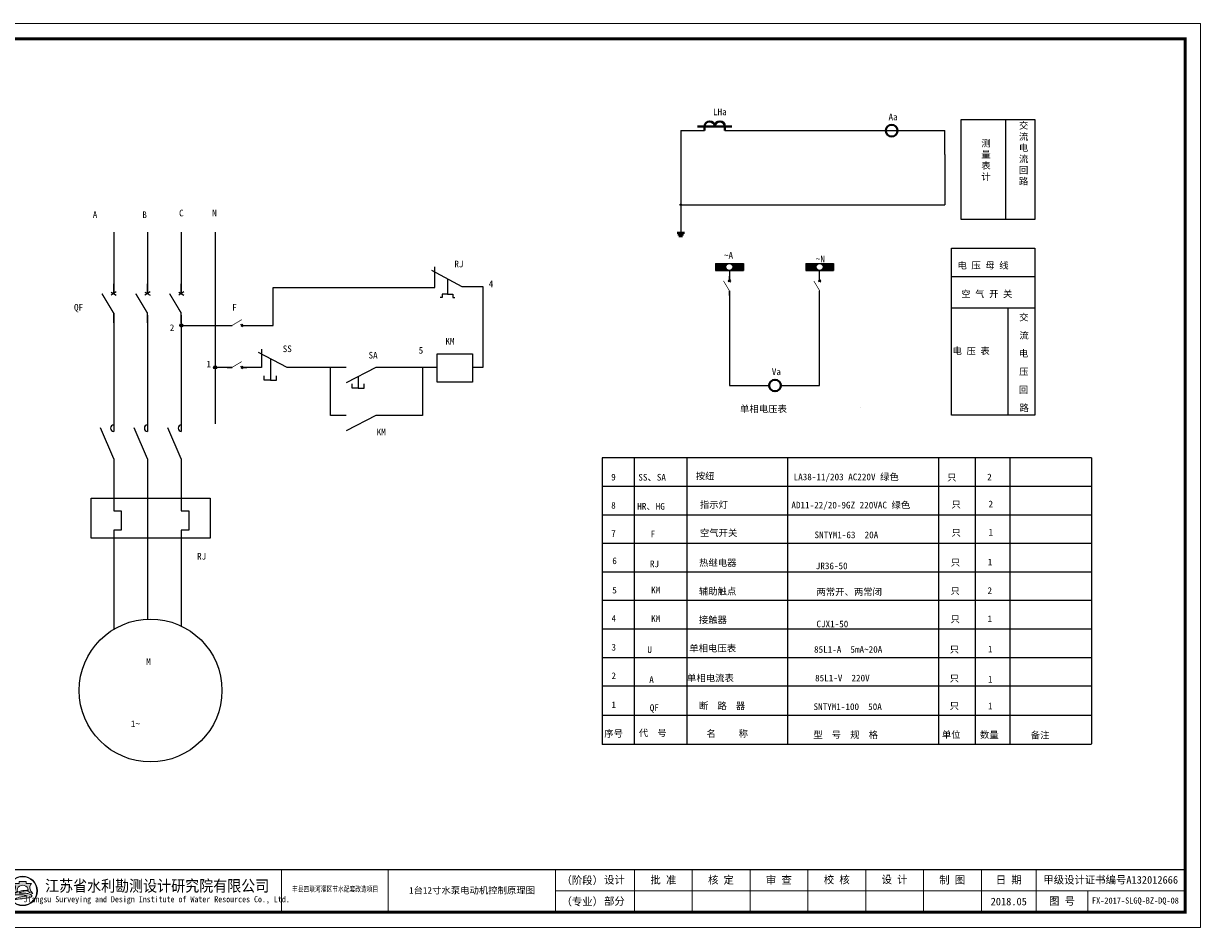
# Model space of a CAD drawing. Extents: x -27255 to 1448651, y 31034 to 8081248.
# Tile 436 of 580: x 585582 to 585969, y 3866559 to 3866856. Entities that reach past the tile are written whole.
import ezdxf
from ezdxf.enums import TextEntityAlignment as Align

# ---------------------------------------------------------------- set-up
doc = ezdxf.new("R2010")
doc.units = 0
doc.layers.get('0').update_dxf_attribs({"linetype": 'CONTINUOUS'})
for name, color, linetype, lineweight in [('0.13文字', 3, 'CONTINUOUS', 13), ('图框', 7, 'CONTINUOUS', 20), ('轮廓线', 1, 'CONTINUOUS', 30)]:
    doc.layers.add(name, color=color, linetype=linetype, lineweight=lineweight)
doc.layers.add('DQ', color=3, linetype='CONTINUOUS')
doc.styles.add('-仿宋_GB2312', font='FangSong_GB2312.ttf')
doc.styles.add('LYJFS', font='times.ttf', dxfattribs={"width": 0.7})
doc.styles.add('仿宋', font='FangSong_GB2312.ttf', dxfattribs={"width": 0.7})
doc.styles.add('宋体', font='FangSong_GB2312.ttf')

# ---------------------------------------------------------------- blocks, each defined once
blk = doc.blocks.new('SYMB2_M_PWF59')
for p, q in [((2.062783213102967, 0.6563054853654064), (2.937216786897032, -0.6563054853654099)), ((2.142277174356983, -0.6563054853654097), (2.921317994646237, 0.6563054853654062))]:
    blk.add_line(p, q)
at = {"color": 7}
for p, q in [((2.5, -1.8e-15), (0, -1.2e-15)), ((10, -3.7e-15), (7.5, -3.1e-15))]:
    blk.add_line(p, q, dxfattribs=at)
at = {"const_width": 0.35}
blk.add_lwpolyline([(7.5, -3.1e-15), (2.5, -3.000000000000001)], dxfattribs=at)
blk = doc.blocks.new('d4trtg')
h = blk.add_hatch(color=152)
h.dxf.hatch_style = 1
h.paths.add_polyline_path([(654246.3193193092, 3899725.409078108, 1), (654149.4769673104, 3899725.409078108, 1)])
h.paths.add_polyline_path([(654244.689577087, 3899725.409078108, 1), (654151.1067095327, 3899725.409078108, 1)], flags=16)
h = blk.add_hatch(color=152)
h.dxf.hatch_style = 1
edge = h.paths.add_edge_path()
edge.add_arc((654216.7300615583, 3899701.144012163), 14.62686968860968, 43.31770961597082, 70.37003522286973)
edge.add_arc((654202.9245894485, 3899662.43781051), 55.72140833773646, 70.37003522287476, 84.52854590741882)
edge.add_arc((654197.052297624, 3899601.131590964), 117.3082280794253, 84.5285459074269, 95.17746754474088)
edge.add_arc((654198.4691254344, 3899704.113250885), 18.32576248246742, 111.7965680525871, 130.9174013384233, ccw=False)
edge.add_arc((654217.4394684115, 3899656.675769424), 69.41576698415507, 98.84274785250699, 111.79656805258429, ccw=False)
edge.add_arc((654228.1102754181, 3899588.085080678), 138.8315339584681, 95.21036804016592, 98.84274785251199, ccw=False)
edge.add_ellipse((654197.8981433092, 3899728.334977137), major_axis=(-17.7501498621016, 0), ratio=0.8776980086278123, start_angle=172.6538623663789, end_angle=176.9129867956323)
edge.add_arc((654213.8325542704, 3899624.955280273), 102.5563365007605, 88.99992913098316, 98.52267106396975)
edge.add_arc((654209.8965974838, 3899651.220285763), 75.99805588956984, 98.5226710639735, 116.8491039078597)
edge.add_arc((654181.1331357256, 3899708.041207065), 12.31168505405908, 116.8491039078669, 139.2900683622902)
edge.add_arc((654173.2830714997, 3899714.795695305), 1.955690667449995, 139.2900683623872, 263.050638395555)
edge.add_arc((654175.1158058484, 3899729.831970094), 17.10324739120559, 263.0506383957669, 272.136251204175)
edge.add_arc((654186.8001782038, 3899416.594006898), 296.3525647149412, 88.46268833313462, 92.13625120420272, ccw=False)
edge.add_arc((654193.3818121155, 3899661.833379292), 51.02489061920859, 68.07113774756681, 88.46268833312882, ccw=False)
edge.add_arc((654234.506227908, 3899496.08092722), 214.2253735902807, 95.91294384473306, 98.79521578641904)
edge.add_arc((654220.8241236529, 3899584.51078353), 124.7433113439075, 98.79521578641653, 117.8496747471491)
edge.add_arc((654806.2087627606, 3897318.850026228), 2461.597634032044, 104.7703900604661, 105.15790668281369, ccw=False)
edge.add_line((654178.6340996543, 3899699.104834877), (654170.5934602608, 3899695.844113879))
edge.add_arc((654384.3496151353, 3898723.49134639), 995.5709910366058, 100.90627282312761, 102.39834375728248, ccw=False)
edge.add_line((654195.9846486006, 3899701.080338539), (654189.8745459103, 3899699.193213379))
edge.add_arc((654166.7652083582, 3899985.305806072), 287.044347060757, 274.6177604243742, 279.6944367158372)
edge.add_arc((654207.3949546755, 3899747.472955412), 45.76599921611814, 279.694436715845, 287.6119267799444)
edge.add_arc((654216.243616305, 3899719.598572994), 16.52082853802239, 287.6119267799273, 311.5140981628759)
edge.add_arc((654225.3686800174, 3899709.289677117), 2.753471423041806, 311.5140981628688, 403.3177096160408)
edge = h.paths.add_edge_path()
edge.add_arc((654242.1391779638, 3899736.786777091), 20.67819482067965, 138.9741968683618, 204.1180883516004, ccw=False)
edge.add_line((654226.5392573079, 3899750.359920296), (654209.5567490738, 3899750.359920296))
edge.add_line((654209.5567490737, 3899750.359920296), (654209.5567490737, 3899756.23053299))
edge.add_line((654209.5567490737, 3899756.23053299), (654186.2395375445, 3899756.23053299))
edge.add_line((654186.2395375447, 3899756.23053299), (654186.2395375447, 3899750.359920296))
edge.add_line((654186.2395375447, 3899750.359920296), (654169.2570293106, 3899750.359920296))
edge.add_arc((654153.6571086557, 3899736.786777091), 20.67819482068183, -24.118088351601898, 41.0258031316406, ccw=False)
edge.add_arc((654138.2813983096, 3899743.670490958), 37.52449961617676, 314.34412131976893, 335.8819116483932, ccw=False)
edge.add_arc((654157.8406418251, 3899747.198545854), 31.08765203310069, 282.3877277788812, 290.1465811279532)
edge.add_arc((654127.1774852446, 3899830.778947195), 120.1152469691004, 290.1465811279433, 296.6495194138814)
edge.add_ellipse((654197.8981433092, 3899728.334977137), major_axis=(-17.7501498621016, 0), ratio=0.8776980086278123, start_angle=176.9129867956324, end_angle=378.37473811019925, ccw=False)
edge.add_ellipse((654197.8981433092, 3899728.334977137), major_axis=(-17.7501498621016, 0), ratio=0.8776980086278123, start_angle=172.653862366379, end_angle=176.9129867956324, ccw=False)
edge.add_ellipse((654197.8981433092, 3899728.334977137), major_axis=(-17.7501498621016, 0), ratio=0.8776980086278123, start_angle=161.6252618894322, end_angle=172.653862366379, ccw=False)
edge.add_arc((654268.6188013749, 3899830.778947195), 120.1152469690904, 243.3504805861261, 249.853418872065)
edge.add_arc((654237.9556447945, 3899747.198545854), 31.08765203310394, 249.8534188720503, 257.61227222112)
edge.add_arc((654257.5148883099, 3899743.670490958), 37.52449961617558, 204.1180883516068, 225.6558786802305, ccw=False)
at = {"lineweight": 0}
for p, q in [((653868.4004973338, 3899605.327936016), (653868.4004973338, 3902577.336202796)), ((653868.4004973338, 3902577.336202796), (658071.2404705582, 3902577.336202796)), ((658071.2404705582, 3902577.336202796), (658071.2404705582, 3899605.327936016)), ((658021.2066613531, 3899725.409078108), (655949.806960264, 3899725.409078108)), ((658071.2404705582, 3899605.327936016), (653868.4004973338, 3899605.327936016))]:
    blk.add_line(p, q, dxfattribs=at)
for p, q in [((654118.5695433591, 3902527.302393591), (653938.4478302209, 3902527.302393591)), ((653938.4478302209, 3902527.302393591), (653938.4478302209, 3901506.612685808)), ((653998.488401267, 3902527.302393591), (653998.488401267, 3901506.612685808)), ((654058.528972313, 3902527.302393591), (654058.528972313, 3901506.612685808)), ((654118.5695433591, 3902357.187442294), (653938.4478302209, 3902357.187442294)), ((654118.5695433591, 3902187.072490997), (653938.4478302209, 3902187.072490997)), ((654118.5695433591, 3902016.9575397), (653938.4478302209, 3902016.9575397)), ((654118.5695433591, 3901846.842588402), (653938.4478302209, 3901846.842588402)), ((654118.5695433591, 3901676.727637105), (653938.4478302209, 3901676.727637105)), ((654118.5695433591, 3901506.612685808), (653938.4478302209, 3901506.612685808)), ((655049.1983945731, 3899795.456410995), (655049.1983945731, 3899655.361745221)), ((655399.4350590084, 3899795.456410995), (655399.4350590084, 3899655.361745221)), ((655949.806960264, 3899795.456410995), (655949.806960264, 3899655.361745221)), ((656209.9827681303, 3899795.456410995), (656209.9827681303, 3899655.361745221)), ((656400.1112431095, 3899795.456410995), (656400.1112431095, 3899655.361745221)), ((656590.2397180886, 3899795.456410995), (656590.2397180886, 3899655.361745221)), ((656780.3681930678, 3899795.456410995), (656780.3681930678, 3899655.361745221)), ((656970.496668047, 3899795.456410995), (656970.496668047, 3899655.361745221)), ((657160.6251430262, 3899795.456410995), (657160.6251430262, 3899655.361745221)), ((657350.7536180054, 3899795.456410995), (657350.7536180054, 3899655.361745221)), ((657530.8753311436, 3899795.456410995), (657530.8753311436, 3899655.361745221)), ((657700.9902824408, 3899725.409078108), (657700.9902824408, 3899655.361745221))]:
    blk.add_line(p, q)
at = {"lineweight": 0, "const_width": 10.0067618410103}
blk.add_lwpolyline([(654118.5695433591, 3902527.302393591), (658021.2066613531, 3902527.302393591), (658021.2066613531, 3899655.361745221), (654118.5695433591, 3899655.361745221)], close=True, dxfattribs=at)
at = {"lineweight": 0, "const_width": 4.002704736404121}
blk.add_lwpolyline([(658021.2066613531, 3899795.456410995), (654118.5695433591, 3899795.456410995)], dxfattribs=at)
at = {"color": 152}
for points in [[(654181.0529832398, 3899723.423913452, -0.02838203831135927), (654168.5479460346, 3899718.013005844, -0.03386732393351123), (654164.5097554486, 3899716.834668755, 0.09425397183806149), (654172.5302050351, 3899728.337281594, 0.2921547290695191), (654169.2570293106, 3899750.359920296), (654186.2395375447, 3899750.359920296), (654186.2395375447, 3899756.23053299), (654209.5567490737, 3899756.23053299), (654209.5567490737, 3899750.359920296), (654226.5392573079, 3899750.359920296, 0.29215472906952), (654223.2660815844, 3899728.337281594, 0.09425397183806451), (654231.2865311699, 3899716.834668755, -0.03386732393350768), (654227.2483405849, 3899718.013005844, -0.02838203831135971), (654214.7433033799, 3899723.423913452)], [(654215.6225359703, 3899727.495994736, 0.04157472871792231), (654198.6336295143, 3899726.379117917, 0.08013502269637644), (654175.5726574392, 3899719.025681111, 0.09823132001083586), (654171.8006163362, 3899716.071255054, 0.599439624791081), (654173.0464484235, 3899712.85437217, 0.03966424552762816), (654175.7533461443, 3899712.7406093, -0.01603031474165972), (654194.7507043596, 3899712.839904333, -0.08921046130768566), (654212.4373190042, 3899709.166529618, 0.01257694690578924), (654201.7504573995, 3899707.787257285, 0.08333285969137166), (654162.549863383, 3899694.805861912, -0.001690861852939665), (654178.6340996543, 3899699.104834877), (654170.5934602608, 3899695.844113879, -0.006510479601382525), (654195.9846486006, 3899701.080338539), (654189.8745459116, 3899699.193213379, 0.02215480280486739), (654215.101659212, 3899702.360502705, 0.03456031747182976), (654221.242295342, 3899703.852113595, 0.1046726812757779), (654227.1936927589, 3899707.227897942, 0.4234638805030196), (654227.3719977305, 3899711.178677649, 0.1185893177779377), (654221.6438736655, 3899714.920795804, 0.06185687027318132), (654208.2376153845, 3899717.905342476, 0.04649815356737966), (654186.4662944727, 3899717.961197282, -0.08362449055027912), (654191.6645458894, 3899721.128869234, -0.05658197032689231), (654206.7686614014, 3899725.266458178, -0.01585057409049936), (654215.5025964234, 3899726.342960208)]]:
    blk.add_lwpolyline(points, format="xyb", dxfattribs=at)
for radius in [48.42117599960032, 46.79143377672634]:
    blk.add_circle((654197.8981433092, 3899725.409078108), radius, dxfattribs=at)
blk.add_arc((654217.4394684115, 3899656.675769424), 69.41576698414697, 98.8427478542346, 111.796568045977, dxfattribs=at)
for start_param, end_param in [(2.820892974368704, 6.603884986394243), (3.013378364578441, 3.087714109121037)]:
    blk.add_ellipse((654197.8981433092, 3899728.334977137), major_axis=(-17.7501498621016, 0), ratio=0.8776980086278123, start_param=start_param, end_param=end_param, dxfattribs=at)
at = {"style": '宋体'}
for s, height, width, p in [('江苏省水利勘测设计研究院有限公司', 37.52535690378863, 0.9, (654640.1952124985, 3899742.929376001)), ('丰县四联河灌区节水配套改造项目', 18.01217131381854, 0.75, (655225.535190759, 3899732.299860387)), ('Jiangsu Surveying and Design Institute of Water Resources Co., Ltd.', 20.0135236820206, 0.8, (654638.4727689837, 3899695.522921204))]:
    blk.add_text(s, height=height, dxfattribs=dict(at, width=width)).set_placement(p, align=Align.MIDDLE)
at = {"style": 'LYJFS'}
for s, p in [('（阶段）', (656038.2059940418, 3899760.432744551)), ('（专业）', (656038.2059940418, 3899690.385411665))]:
    blk.add_text(s, height=25.01690460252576, dxfattribs=at).set_placement(p, align=Align.MIDDLE_CENTER)
at = {"style": '仿宋'}
blk.add_text('2018.05', height=25.01690460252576, dxfattribs=at).set_placement((657440.8144745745, 3899690.385411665), align=Align.MIDDLE)
at = {"rotation": 90}
for s, insert, char_height, attachment_point, style in [('日 期', (653968.468115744, 3901931.900064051), 25.01690460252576, 5, '宋体'), ('会签者', (653968.468115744, 3901761.785112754), 25.01690460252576, 5, '宋体'), ('会签专业', (653968.468115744, 3901591.670161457), 25.01690460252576, 5, '宋体'), ('江苏省水利勘测设计研究院有限公司\\P地址：扬州市吉安路209号吉安大厦1号楼  邮编：225127\\P电话：0514-87860116  传真：0514-87889101\\P声明：未经授权，不得翻印、传播或它用。', (654101.5093347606, 3899654.544439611), 20.0135236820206, 7, '仿宋')]:
    blk.add_mtext(s, dxfattribs=dict(at, insert=insert, char_height=char_height, attachment_point=attachment_point, style=style))
at = {"char_height": 25.01690460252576, "attachment_point": 5, "style": '宋体'}
for s, insert in [('设计', (656143.9596908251, 3899760.432744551)), ('批 准', (656305.0470056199, 3899760.432744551)), ('核 定', (656494.550057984, 3899760.154778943)), ('审 查', (656684.609041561, 3899760.165426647)), ('校 核', (656875.0849735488, 3899760.865852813)), ('设 计', (657065.2829399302, 3899761.366681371)), ('制 图', (657254.8554836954, 3899760.211836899)), ('日 期', (657440.8144745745, 3899760.432744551)), ('甲级设计证书编号A132012666', (657776.0409962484, 3899760.432744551)), ('部分', (656143.9596908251, 3899690.385411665)), ('图 号', (657615.9328067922, 3899690.385411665))]:
    blk.add_mtext(s, dxfattribs=dict(at, insert=insert))

msp = doc.modelspace()

# ---------------------------------------------------------------- hatches: boundary and pattern name
for points in [[(585813.951404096, 3866775.133414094, -0.4142135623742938), (585812.807404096, 3866776.277414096, -0.4142135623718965), (585813.951404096, 3866777.421414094), (585809.3591050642, 3866777.421414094), (585809.3591050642, 3866775.133414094)], [(585813.9514040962, 3866777.421414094, -0.4142135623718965), (585815.0954040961, 3866776.277414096, -0.4142135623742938), (585813.9514040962, 3866775.133414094), (585818.5437031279, 3866775.133414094), (585818.5437031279, 3866777.421414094)], [(585843.6275684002, 3866775.133414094, -0.4142135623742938), (585842.4835684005, 3866776.277414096, -0.4142135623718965), (585843.6275684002, 3866777.421414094), (585839.0352693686, 3866777.421414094), (585839.0352693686, 3866775.133414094)], [(585848.2198674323, 3866775.133414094), (585848.2198674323, 3866777.421414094), (585843.6275684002, 3866777.421414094, -0.4142135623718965), (585844.7715684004, 3866776.277414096, -0.4142135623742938), (585843.6275684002, 3866775.133414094)]]:
    msp.add_hatch(color=7).paths.add_polyline_path(points)
h = msp.add_hatch(color=256)
h.paths.add_polyline_path([(585633.6946852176, 3866757.570263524), (585633.6946852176, 3866757.048949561), (585634.2159991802, 3866757.048949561, 0.4142135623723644)])
h.paths.add_polyline_path([(585634.2159991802, 3866757.048949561), (585633.6946852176, 3866757.048949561), (585633.6946852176, 3866756.527635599, 0.4142135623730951)])
h.paths.add_polyline_path([(585633.6946852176, 3866757.570263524, 0.4142135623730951), (585633.173371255, 3866757.048949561, 0.4142135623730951), (585633.6946852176, 3866756.527635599)])
h = msp.add_hatch(color=256)
h.paths.add_polyline_path([(585644.8161882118, 3866743.78007977), (585644.8161882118, 3866743.258765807), (585645.3375021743, 3866743.258765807, 0.4142135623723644)])
h.paths.add_polyline_path([(585645.3375021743, 3866743.258765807), (585644.8161882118, 3866743.258765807), (585644.8161882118, 3866742.737451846, 0.4142135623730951)])
h.paths.add_polyline_path([(585644.8161882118, 3866743.78007977, 0.4142135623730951), (585644.2948742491, 3866743.258765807, 0.4142135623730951), (585644.8161882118, 3866742.737451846)])

# ---------------------------------------------------------------- linework, layer by layer
at = {"color": 7, "lineweight": 40}
for p, q in [((585803.4939975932, 3866822.469270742), (585814.7547526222, 3866822.469270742)), ((585805.7601684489, 3866822.469270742), (585805.7601684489, 3866821.092631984)), ((585812.4383114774, 3866822.469270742), (585812.4383114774, 3866821.092631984)), ((585798.8310930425, 3866786.97320694), (585797.0132662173, 3866786.97320694)), ((585798.5281219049, 3866786.448445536), (585797.316237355, 3866786.448445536))]:
    msp.add_line(p, q, dxfattribs=at)
at = {"color": 7}
for p, q in [((585797.9221796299, 3866821.092631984), (585797.9221796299, 3866813.299634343)), ((585797.9221796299, 3866821.092631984), (585805.7601684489, 3866821.092631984)), ((585812.4383114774, 3866821.092631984), (585884.7488687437, 3866821.092631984)), ((585812.4383114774, 3866821.092631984), (585847.5518117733, 3866821.092631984)), ((585884.7488687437, 3866813.299634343), (585884.7488687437, 3866821.092631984)), ((585797.9221796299, 3866813.299634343), (585797.9221796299, 3866796.97621558)), ((585884.7488687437, 3866813.299634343), (585884.7488687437, 3866796.747415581)), ((585797.9221796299, 3866796.51861558), (585797.9221796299, 3866787.497968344)), ((585798.15097963, 3866796.747415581), (585884.7488687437, 3866796.747415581)), ((585809.3591050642, 3866777.421414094), (585809.3591050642, 3866775.133414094)), ((585813.951404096, 3866775.133414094), (585813.951404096, 3866771.660701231)), ((585818.5437031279, 3866777.421414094), (585818.5437031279, 3866775.133414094)), ((585839.0352693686, 3866777.421414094), (585839.0352693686, 3866775.133414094)), ((585843.6275684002, 3866771.660701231), (585843.6275684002, 3866775.133414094)), ((585848.2198674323, 3866777.421414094), (585848.2198674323, 3866775.133414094)), ((585813.951404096, 3866768.463662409), (585813.951404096, 3866765.415489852)), ((585813.951404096, 3866768.463662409), (585813.951404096, 3866737.305622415)), ((585843.6275684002, 3866737.28894713), (585843.6275684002, 3866768.463662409)), ((585843.6275684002, 3866759.069809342), (585843.6275684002, 3866768.463662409)), ((585813.951404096, 3866737.305622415), (585827.0161143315, 3866737.304663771)), ((585830.8432122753, 3866737.28894713), (585843.6275684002, 3866737.28894713)), ((585933.0095936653, 3866713.484065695), (585933.0095936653, 3866619.449750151))]:
    msp.add_line(p, q, dxfattribs=at)
at = {"color": 0}
for p, q in [((585633.6946852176, 3866776.400364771), (585633.6946852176, 3866767.503162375)), ((585611.4516784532, 3866761.082521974), (585611.4516792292, 3866722.22187278)), ((585622.5731822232, 3866760.458534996), (585622.5731822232, 3866722.22187278)), ((585633.6946852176, 3866760.458534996), (585633.6946852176, 3866722.22187278)), ((585633.6946852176, 3866760.458534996), (585633.6946852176, 3866722.22187278)), ((585611.4516792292, 3866713.216123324), (585611.4516792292, 3866696.096665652)), ((585611.4516792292, 3866713.216123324), (585611.4516792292, 3866696.096665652)), ((585622.5731822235, 3866713.216123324), (585622.5731822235, 3866660.482407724)), ((585622.5731822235, 3866713.216123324), (585622.5731822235, 3866660.482407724)), ((585633.6946852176, 3866713.216123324), (585633.6946852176, 3866696.096665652)), ((585633.6946852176, 3866713.216123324), (585633.6946852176, 3866696.096665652)), ((585611.4516792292, 3866689.709667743), (585611.4516792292, 3866657.127881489)), ((585611.4516792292, 3866689.709667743), (585611.4516792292, 3866657.127881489)), ((585633.6946852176, 3866689.709667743), (585633.6946852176, 3866658.214640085)), ((585633.6946852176, 3866689.709667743), (585633.6946852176, 3866658.214640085))]:
    msp.add_line(p, q, dxfattribs=at)
for p, q in [((585809.3591050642, 3866777.421414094), (585818.5437031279, 3866777.421414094)), ((585809.3591050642, 3866775.133414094), (585818.5437031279, 3866775.133414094)), ((585839.0352693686, 3866777.421414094), (585848.2198674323, 3866777.421414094)), ((585839.0352693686, 3866775.133414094), (585848.2198674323, 3866775.133414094))]:
    msp.add_line(p, q)
at = {"color": 7, "lineweight": 40}
msp.add_lwpolyline([(585799.13406418, 3866787.497968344), (585796.7102950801, 3866787.497968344)], dxfattribs=at)
for centre in [(585867.31547595, 3866821.092631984), (585828.9296949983, 3866737.30452336)]:
    msp.add_circle(centre, 1.913580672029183, dxfattribs=at)
at = {"color": 7}
for centre, radius in [((585797.9221796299, 3866796.747415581), 0.2288), ((585813.951404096, 3866776.277414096), 1.144000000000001), ((585843.6275684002, 3866776.277414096), 1.144000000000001)]:
    msp.add_circle(centre, radius, dxfattribs=at)
for centre in [(585633.6946852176, 3866757.048949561), (585644.8161882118, 3866743.258765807)]:
    msp.add_circle(centre, 0.5213139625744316)
at = {"color": 7, "lineweight": 40}
for centre in [(585807.4422717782, 3866822.469270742), (585810.8064784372, 3866822.469270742)]:
    msp.add_arc(centre, 1.68210332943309, 0, 180, dxfattribs=at)
at = {"layer": 'DQ', "color": 7}
for p, q in [((585904.7585763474, 3866824.726347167), (585904.7585763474, 3866791.9054875)), ((585611.4516792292, 3866787.742495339), (585611.4516792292, 3866767.503162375)), ((585611.4516792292, 3866787.742495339), (585611.4516792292, 3866767.503162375)), ((585622.5731822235, 3866787.742495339), (585622.5731822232, 3866767.503162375)), ((585622.5731822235, 3866787.742495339), (585622.5731822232, 3866767.503162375)), ((585633.6946852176, 3866787.742495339), (585633.6946852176, 3866767.503162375)), ((585644.8161882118, 3866787.742495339), (585644.8161882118, 3866724.692187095)), ((585715.9659531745, 3866775.201689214), (585725.9398533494, 3866769.83848565)), ((585717.1044036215, 3866769.473855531), (585717.1044036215, 3866776.268506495)), ((585721.2048401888, 3866772.384614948), (585721.2048401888, 3866767.305950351)), ((585886.9680205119, 3866773.192579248), (585914.3437696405, 3866773.192579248)), ((585663.9073120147, 3866757.048949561), (585663.9073120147, 3866769.473855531)), ((585663.9073120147, 3866769.473855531), (585717.1044036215, 3866769.473855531)), ((585725.9398533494, 3866769.83848565), (585732.8636026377, 3866769.83848565)), ((585732.8636026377, 3866769.83848565), (585732.8636026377, 3866743.258765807)), ((585719.4686193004, 3866766.259908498), (585718.7902505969, 3866766.259908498)), ((585721.2048401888, 3866767.305950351), (585719.4686193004, 3866767.305950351)), ((585719.4686193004, 3866767.305950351), (585719.4686193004, 3866766.259908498)), ((585721.2048401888, 3866767.305950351), (585722.9410610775, 3866767.305950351)), ((585722.9410610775, 3866767.305950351), (585722.9410610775, 3866766.259908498)), ((585722.9410610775, 3866766.259908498), (585723.6194297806, 3866766.259908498)), ((585886.9680205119, 3866762.81082071), (585914.3437696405, 3866762.81082071)), ((585905.5357025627, 3866762.81082071), (585905.5357025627, 3866727.54277226)), ((585633.6946852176, 3866757.048949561), (585650.3825648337, 3866757.048949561)), ((585653.5796031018, 3866757.048949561), (585663.9073120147, 3866757.048949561)), ((585668.5316372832, 3866743.258765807), (585659.0880841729, 3866748.185701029)), ((585660.0948931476, 3866749.281788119), (585660.0948931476, 3866743.258765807)), ((585662.9869530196, 3866746.151564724), (585662.9869530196, 3866739.023057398)), ((585650.3825648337, 3866743.258765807), (585644.8161882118, 3866743.258765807)), ((585655.937691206, 3866743.258765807), (585653.5796031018, 3866743.258765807)), ((585660.0948931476, 3866743.258765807), (585655.937691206, 3866743.258765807)), ((585660.9685661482, 3866739.023057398), (585660.9685661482, 3866740.528444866)), ((585665.0053398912, 3866739.023057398), (585665.0053398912, 3866740.528444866)), ((585687.95805721, 3866743.258765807), (585668.5316372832, 3866743.258765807)), ((585682.7908130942, 3866727.45403773), (585682.7908130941, 3866743.258765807)), ((585697.6936555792, 3866743.258765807), (585687.95805721, 3866738.179463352)), ((585712.9938922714, 3866743.258765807), (585697.6936555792, 3866743.258765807)), ((585717.7962053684, 3866743.258765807), (585712.9938922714, 3866743.258765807)), ((585712.9938922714, 3866743.258765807), (585712.9938922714, 3866727.45403773)), ((585732.8636026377, 3866743.258765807), (585729.4359376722, 3866743.258765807)), ((585662.9869530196, 3866739.023057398), (585660.9685661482, 3866739.023057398)), ((585662.9869530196, 3866739.023057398), (585665.0053398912, 3866739.023057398)), ((585689.838539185, 3866736.373734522), (585689.838539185, 3866737.879121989)), ((585691.8569260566, 3866736.373734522), (585689.838539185, 3866736.373734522)), ((585691.8569260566, 3866740.213599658), (585691.8569260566, 3866736.373734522)), ((585691.8569260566, 3866736.373734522), (585693.8753129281, 3866736.373734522)), ((585693.8753129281, 3866736.373734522), (585693.8753129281, 3866737.879121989)), ((585857.199222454, 3866730.16426669), (585857.199222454, 3866730.16426669)), ((585687.95805721, 3866727.45403773), (585682.7908130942, 3866727.45403773)), ((585697.6936555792, 3866727.45403773), (585687.95805721, 3866722.374735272)), ((585712.9938922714, 3866727.45403773), (585697.6936555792, 3866727.45403773)), ((585701.973199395, 3866727.45403773), (585697.6936555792, 3866727.45403773)), ((585933.0095936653, 3866713.484065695), (585772.1345936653, 3866713.484065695)), ((585772.1345936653, 3866713.484065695), (585772.1345936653, 3866619.259184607)), ((585782.7238515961, 3866638.409065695), (585782.7238515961, 3866713.484065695)), ((585782.7238515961, 3866704.217220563), (585782.7238515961, 3866713.484065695)), ((585800.04569239, 3866638.409065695), (585800.04569239, 3866713.484065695)), ((585833.1474397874, 3866638.409065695), (585833.1474397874, 3866713.484065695)), ((585882.79182956, 3866638.409065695), (585882.79182956, 3866713.484065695)), ((585894.8928447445, 3866619.259184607), (585894.8928447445, 3866713.484065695)), ((585906.2329745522, 3866619.259184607), (585906.2329745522, 3866713.484065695)), ((585933.0095936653, 3866704.099690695), (585772.1345936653, 3866704.099690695)), ((585933.0095936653, 3866704.099690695), (585774.2828391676, 3866704.099690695)), ((585933.0095936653, 3866694.715315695), (585772.1345936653, 3866694.715315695)), ((585933.0095936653, 3866685.330940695), (585772.1345936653, 3866685.330940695)), ((585933.0095936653, 3866675.946565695), (585772.1345936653, 3866675.946565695)), ((585933.0095936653, 3866666.562190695), (585772.1345936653, 3866666.562190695)), ((585933.0095936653, 3866657.177815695), (585772.1345936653, 3866657.177815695)), ((585933.0095936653, 3866647.793440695), (585772.1345936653, 3866647.793440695)), ((585933.0095936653, 3866638.409065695), (585772.1345936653, 3866638.409065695)), ((585932.2114214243, 3866638.409065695), (585772.1345936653, 3866638.409065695)), ((585782.7238515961, 3866619.259184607), (585782.7238515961, 3866638.409065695)), ((585800.04569239, 3866619.259184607), (585800.04569239, 3866638.409065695)), ((585833.1474397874, 3866619.259184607), (585833.1474397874, 3866638.409065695)), ((585882.79182956, 3866619.259184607), (585882.79182956, 3866638.409065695)), ((585894.8928447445, 3866628.860082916), (585894.8928447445, 3866638.409065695)), ((585933.0095936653, 3866628.834125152), (585772.1345936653, 3866628.834125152)), ((585933.0095936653, 3866619.259184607), (585772.1345936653, 3866619.259184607))]:
    msp.add_line(p, q, dxfattribs=at)
for points in [[(585890.1824905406, 3866824.726347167), (585914.4307462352, 3866824.726347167), (585914.4307462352, 3866791.9054875), (585890.1824905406, 3866791.9054875)], [(585886.9680205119, 3866782.407238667), (585914.3437696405, 3866782.407238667), (585914.3437696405, 3866727.54277226), (585886.9680205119, 3866727.54277226)], [(585717.7962053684, 3866747.718573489), (585729.4904161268, 3866747.718573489), (585729.4904161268, 3866738.385743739), (585717.7962053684, 3866738.385743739)]]:
    msp.add_lwpolyline(points, close=True, dxfattribs=at)
msp.add_circle((585623.5819367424, 3866637.024787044), 23.47930053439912, dxfattribs=at)
at = {"layer": '轮廓线', "color": 0, "lineweight": -3}
for p, q in [((585611.4516792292, 3866713.216123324), (585607.0660096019, 3866723.419877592)), ((585622.5731822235, 3866713.216123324), (585618.1875125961, 3866723.419877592)), ((585633.6946852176, 3866713.216123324), (585629.3090155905, 3866723.419877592))]:
    msp.add_line(p, q, dxfattribs=at)
msp.add_lwpolyline([(585604.045067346, 3866700.280833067), (585643.2120911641, 3866700.280833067), (585643.2120911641, 3866687.145805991), (585604.045067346, 3866687.145805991)], close=True, dxfattribs=at)
for points in [[(585611.4516792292, 3866696.096665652), (585613.9294240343, 3866696.096665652), (585613.9294240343, 3866689.709667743), (585611.4516792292, 3866689.709667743)], [(585633.6946852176, 3866696.096665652), (585636.1724300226, 3866696.096665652), (585636.1724300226, 3866689.709667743), (585633.6946852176, 3866689.709667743)]]:
    msp.add_lwpolyline(points, dxfattribs=at)
for centre in [(585611.4516792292, 3866723.257928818), (585622.5731822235, 3866723.257928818), (585633.6946852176, 3866723.257928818)]:
    msp.add_arc(centre, 1.036056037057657, 90, 270, dxfattribs=at)

# ---------------------------------------------------------------- block references
at = {"color": 7, "xscale": 0.6435000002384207, "yscale": 0.6435000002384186, "zscale": 0.6435000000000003, "rotation": 269.9999953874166}
for p in [(585813.951404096, 3866773.289913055), (585843.6275684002, 3866773.289913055)]:
    msp.add_blockref('SYMB2_M_PWF59', p, dxfattribs=at)
at = {"layer": 'DQ', "color": 7}
for p, xscale, yscale, zscale, rotation in [((585611.4516792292, 3866770.735021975), 1.28700000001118, 1.287000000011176, 1.287, 269.9999953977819), ((585622.5731822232, 3866770.735021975), 1.28700000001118, 1.287000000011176, 1.287, 269.9999953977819), ((585633.6946852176, 3866770.735021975), 1.28700000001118, 1.287000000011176, 1.287, 269.9999953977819), ((585655.2088146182, 3866757.048949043), 0.6434999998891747, 0.6435000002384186, 0.6435000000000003, 179.9999953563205), ((585655.2088146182, 3866743.258765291), 0.6434999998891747, 0.6435000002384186, 0.6435000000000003, 179.9999953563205)]:
    msp.add_blockref('SYMB2_M_PWF59', p, dxfattribs=dict(at, xscale=xscale, yscale=yscale, zscale=zscale, rotation=rotation))
at = {"layer": '图框', "xscale": 0.09999999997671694, "yscale": 0.1000000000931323, "zscale": 0.1}
msp.add_blockref('d4trtg', (520161.7336752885, 3476598.57932314), dxfattribs=at)

# ---------------------------------------------------------------- texts
at = {"color": 0, "style": '-仿宋_GB2312'}
for s, p in [('QF', (585598.4117652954, 3866761.915134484)), ('2', (585629.896546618, 3866755.202270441))]:
    msp.add_text(s, height=2.2, dxfattribs=at).set_placement(p)
at = {"color": 0, "insert": (585641.9484570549, 3866745.438532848), "char_height": 2.2, "width": 2.2, "attachment_point": 1, "style": '-仿宋_GB2312'}
msp.add_mtext('1', dxfattribs=at)
at = {"layer": '0.13文字', "linetype": 'Continuous', "lineweight": 13, "attachment_point": 1, "style": 'LYJFS'}
for s, insert, char_height, width in [('{\\fFangSong_GB2312|b0|i0|c134|p49;\\W1;               1台12寸水泵电动机控制原理图}', (585686.1307636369, 3866572.40517364), 2.2, 66.66109248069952), ('{\\fFangSong_GB2312|b0|i0|c134|p49;\\W1;FX-2017-SLGQ-BZ-DQ-08}', (585933.1832540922, 3866568.965204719), 2, 41.66318280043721)]:
    msp.add_mtext(s, dxfattribs=dict(at, insert=insert, char_height=char_height, width=width))
at = {"layer": 'DQ', "color": 7, "style": '-仿宋_GB2312'}
for s, p in [('Aa', (585866.2781768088, 3866824.506507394)), ('~N', (585842.3546111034, 3866777.818089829)), ('RJ', (585723.4974070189, 3866776.162373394)), ('电 压 母 线', (585888.953312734, 3866775.693509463)), ('空 气 开 关', (585890.1853222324, 3866766.287100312)), ('F', (585650.4257690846, 3866761.915134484)), ('交', (585909.2283728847, 3866758.629827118)), ('KM', (585720.5510927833, 3866750.76618828)), ('流', (585909.3015618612, 3866752.671493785)), ('SS', (585667.0472800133, 3866748.273485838)), ('SA', (585695.2671195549, 3866746.163080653)), ('电 压 表', (585887.333485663, 3866747.561451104)), ('电', (585909.1368866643, 3866746.713160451)), ('Va', (585827.8923958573, 3866740.718398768)), ('压', (585909.2466701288, 3866740.754827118)), ('回', (585909.1002921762, 3866734.796493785)), ('单相电压表', (585817.454210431, 3866728.495219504)), ('路', (585909.3381563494, 3866728.838160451)), ('9', (585775.0643558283, 3866706.078390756)), ('SS、SA', (585783.9943705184, 3866706.027508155)), ('按纽', (585802.8878664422, 3866706.433324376)), ('LA38-11/203 AC220V 绿色', (585835.061356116, 3866706.139912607)), ('只', (585885.5748602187, 3866705.98347265)), ('2', (585898.7243146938, 3866706.126290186)), ('8', (585775.0643558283, 3866696.807550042)), ('HR、HG', (585783.6440880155, 3866696.476171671)), ('指示灯', (585804.2345469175, 3866697.023342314)), ('AD11-22/20-9GZ 220VAC 绿色', (585834.3293172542, 3866696.878917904)), ('只', (585886.9842860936, 3866697.107265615)), ('2', (585899.1609734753, 3866697.252571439)), ('空气开关', (585804.2345469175, 3866687.732265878)), ('只', (585886.9842860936, 3866687.816189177)), ('1', (585899.1609734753, 3866687.961495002)), ('7', (585775.0643572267, 3866687.524913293)), ('F', (585788.0650503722, 3866687.345722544)), ('SNTYM1-63  20A', (585841.9450942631, 3866687.09382831)), ('RJ', (585638.8914959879, 3866680.04904773)), ('6', (585775.433251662, 3866678.58057808)), ('RJ', (585787.8136921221, 3866677.547514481)), ('热继电器', (585803.9831886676, 3866677.934057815)), ('只', (585886.7329278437, 3866678.017981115)), ('1', (585898.9096152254, 3866678.163286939)), ('5', (585775.433251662, 3866668.935329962)), ('KM', (585788.2019183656, 3866668.949845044)), ('辅助触点', (585803.9001146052, 3866668.546872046)), ('两常开、两常闭', (585842.5641975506, 3866668.348762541)), ('只', (585886.6498537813, 3866668.630795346)), ('2', (585898.8265411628, 3866668.776101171)), ('4', (585775.1947060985, 3866659.639188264)), ('KM', (585788.2019183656, 3866659.565470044)), ('接触器', (585803.9001146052, 3866659.162497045)), ('只', (585886.6498537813, 3866659.359955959)), ('1', (585898.8265411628, 3866659.505261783)), ('3', (585775.1647415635, 3866650.134655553)), ('U', (585786.9643761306, 3866649.35104605)), ('单相电压表', (585800.7563997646, 3866649.799637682)), ('只', (585886.3855361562, 3866649.413175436)), ('1', (585898.9876185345, 3866649.55848126)), ('2', (585775.1647415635, 3866640.775879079)), ('A', (585787.5813051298, 3866639.485305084)), ('单相电流表', (585800.0150914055, 3866640.013063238)), ('只', (585886.3855361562, 3866639.911270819)), ('1', (585898.9876185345, 3866639.630670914)), ('1', (585775.1554554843, 3866631.216478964)), ('QF', (585787.7585532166, 3866630.257264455)), ('断  路  器', (585803.9418368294, 3866630.880595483)), ('只', (585886.3855361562, 3866630.839537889)), ('1', (585898.9876166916, 3866630.86560257)), ('1~', (585617.1197134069, 3866624.997744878)), ('序号', (585772.7817289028, 3866621.756309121)), ('代  号', (585784.1536562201, 3866621.954543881)), ('名     称            ', (585806.413056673, 3866621.758329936)), ('型  号  规  格', (585841.5192410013, 3866621.364981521)), ('单位', (585883.7979630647, 3866621.399689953)), ('数量', (585896.3468613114, 3866621.359503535)), ('备注', (585913.0291556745, 3866621.216957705))]:
    msp.add_text(s, height=2.2, dxfattribs=at).set_placement(p)
at = {"layer": 'DQ', "color": 2, "style": '-仿宋_GB2312'}
for s, p in [('JR36-50', (585842.353367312, 3866676.899913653)), ('CJX1-50', (585842.5732447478, 3866657.801535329)), ('85L1-A  5mA~20A ', (585841.7774085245, 3866649.419093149)), ('85L1-V  220V', (585842.1182185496, 3866640.016206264)), ('SNTYM1-100  50A', (585841.6179973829, 3866630.605411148))]:
    msp.add_text(s, height=2.2, dxfattribs=at).set_placement(p)
at = {"layer": 'DQ', "color": 7, "char_height": 2.2, "width": 2.2, "style": '-仿宋_GB2312'}
for s, insert, attachment_point in [('LHa', (585808.571159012, 3866828.372474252), 1), ('交\\P流\\P电\\P流\\P回\\P路', (585909.1636838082, 3866823.888259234), 1), ('测\\P量\\P表\\P计', (585896.7891026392, 3866818.043615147), 1), ('{\\fSimHei|b0|i0|c134|p2;A}', (585604.5756666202, 3866794.540664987), 1), ('{\\fSimHei|b0|i0|c134|p2;B}', (585620.8811427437, 3866794.540664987), 1), ('{\\fSimHei|b0|i0|c134|p2;C}', (585632.9614871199, 3866795.109203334), 1), ('{\\fSimHei|b0|i0|c134|p2;N}', (585643.8512533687, 3866795.109203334), 1), ('~A', (585812.1568518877, 3866781.222130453), 1), ('4', (585734.8042983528, 3866771.818025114), 1), ('5', (585711.7546880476, 3866749.983077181), 1), ('KM', (585697.9492505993, 3866723.139822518), 1), ('M', (585622.9035680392, 3866646.508932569), 5)]:
    msp.add_mtext(s, dxfattribs=dict(at, insert=insert, attachment_point=attachment_point))

doc.saveas('drawing.dxf')
